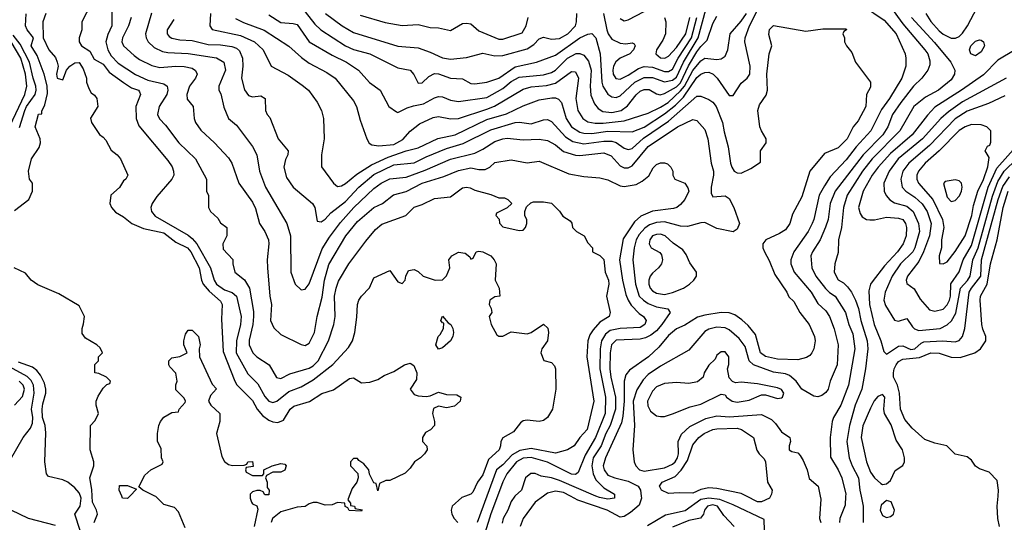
# Model space of a CAD drawing. Header units: inches. Extents: x 1793389 to 1900389, y 320802 to 470796.
# Tile 543 of 656: x 1853496 to 1858373, y 409870 to 412360. Entities that reach past the tile are written whole.
import ezdxf

# ---------------------------------------------------------------- set-up
doc = ezdxf.new("R2010")
doc.units = ezdxf.units.IN
doc.header["$MEASUREMENT"] = 0
doc.layers.add('B8450', color=7, linetype='Continuous')
doc.layers.add('B8451', color=7, linetype='Continuous')

msp = doc.modelspace()

# ---------------------------------------------------------------- linework, layer by layer
at = {"layer": 'B8450', "color": 2}
for points, elevation in [([(1853796.2, 409830), (1853769.5, 409910.5), (1853795.1, 409950), (1853800.7, 409990), (1853796.7, 410000)], 254), ([(1853864.4, 409870), (1853882, 409910), (1853877, 409930), (1853856.4, 409970), (1853855.1, 410000)], 250), ([(1854041, 410000), (1854030, 409988.7), (1854006, 409990), (1854001.7, 410000)], 246), ([(1854316.4, 409843.6), (1854283.1, 409923.1), (1854263.1, 409943.1), (1854210, 409958), (1854170, 409998), (1854166, 410000)], 246), ([(1854638, 410000), (1854638, 409990), (1854644.7, 409970), (1854650, 409962), (1854671.3, 409951.3), (1854675.3, 409935.3), (1854657.3, 409850)], 246), ([(1855128.6, 410000), (1855122, 409982), (1855134, 409966), (1855134, 409954), (1855154, 409950), (1855158, 409938), (1855192.7, 409932.7), (1855190, 409926), (1855128.4, 409928.4), (1855122, 409942), (1855108.4, 409948.4), (1855106, 409966), (1855070, 409968), (1855043.6, 409956.4), (1855010, 409955.3), (1854970, 409968), (1854950, 409968), (1854930, 409962), (1854910.7, 409949.3), (1854870, 409946), (1854790, 409922.4), (1854748.4, 409890), (1854742, 409870)], 250), ([(1855705, 410000), (1855686.9, 409993.1), (1855638, 409950), (1855632.7, 409930), (1855637.1, 409910), (1855648.5, 409888.5), (1855666.8, 409870)], 254), ([(1855810.2, 410000), (1855761.7, 409870)], 258), ([(1855862.1, 410000), (1855830, 409913.2), (1855773.4, 409730)], 262), ([(1855949.1, 410000), (1855930, 409974), (1855913.4, 409930), (1855890.6, 409890), (1855886.2, 409866.2)], 266), ([(1856090.2, 410000), (1856050, 409969.4), (1855990.4, 409890), (1855974.9, 409850)], 270), ([(1856574.9, 410000), (1856576.3, 409990), (1856564.7, 409955.3), (1856521.7, 409918.3), (1856490, 409899.3), (1856470, 409896), (1856406, 409930), (1856260.8, 409980.8), (1856224.3, 410000)], 270), ([(1856442, 410000), (1856442, 409990), (1856410, 409985.6), (1856367.5, 409992.5), (1856350.1, 410000)], 266), ([(1857186, 409830), (1857184, 409884), (1857030, 409957.6), (1856963.5, 409983.5), (1856910.2, 409989.8), (1856870, 409983.5), (1856792.4, 409927.6), (1856694.7, 409905.3), (1856606.6, 409853.4)], 274), ([(1857215.4, 410000), (1857210, 409989.6), (1857170, 409972), (1857150, 409972), (1857096.2, 410000)], 270), ([(1857461.2, 410000), (1857464.5, 409984.5), (1857457.3, 409890), (1857464.7, 409870)], 274), ([(1857587.3, 410000), (1857585.2, 409954.8), (1857559.1, 409890), (1857556.3, 409870)], 278), ([(1857663.5, 410000), (1857674.4, 409950), (1857674, 409870)], 282), ([(1858349.2, 409850), (1858341.2, 409890), (1858337.2, 409950), (1858342.2, 410000)], 282), ([(1857034.5, 409850), (1856983.9, 409903.9), (1856952.4, 409950), (1856930, 409957.1), (1856903.1, 409950), (1856888.7, 409930), (1856883.8, 409910), (1856868.7, 409891.3), (1856810, 409879.8), (1856730, 409847)], 278), ([(1853674, 409854), (1853539, 409890), (1853454, 409930)], 258)]:
    msp.add_lwpolyline(points, dxfattribs=dict(at, elevation=elevation))
at = {"layer": 'B8450', "color": 2, "elevation": 286}
msp.add_lwpolyline([(1857790, 409979), (1857764.1, 409955.9), (1857759.1, 409930), (1857770, 409904), (1857790, 409894), (1857810, 409898.8), (1857824, 409910), (1857829.3, 409930), (1857812.5, 409972.5)], close=True, dxfattribs=at)
at = {"layer": 'B8451', "color": 2}
for points, elevation in [([(1853850, 412438), (1853803.8, 412350), (1853804, 412310), (1853790.6, 412270), (1853790.6, 412250), (1853802.8, 412230), (1853843.4, 412203.4), (1853864.6, 412164.6), (1853910, 412139.3), (1853939.3, 412099.3), (1854010, 412048), (1854050, 412022.8), (1854084.7, 412010), (1854090, 412002), (1854094.8, 411990), (1854070.7, 411929.3), (1854073.4, 411870), (1854086, 411834), (1854230, 411662.8), (1854251.8, 411631.8), (1854258, 411610), (1854259.1, 411590), (1854250.3, 411569.7), (1854175.6, 411484.4), (1854153, 411450), (1854146, 411430), (1854148.2, 411410), (1854166.5, 411386.5), (1854330, 411292), (1854350, 411275.8), (1854373.1, 411250), (1854441.1, 411130), (1854458.7, 411070), (1854470.4, 411050), (1854510, 411022.6), (1854548.9, 411008.9), (1854570.3, 410990.3), (1854592.4, 410890), (1854590.3, 410850), (1854570.3, 410770), (1854568.5, 410710), (1854625.8, 410605.8), (1854676.1, 410556.1), (1854710, 410494), (1854730, 410470.5), (1854750, 410463), (1854770, 410470.4), (1854830, 410517.6), (1854890, 410541.3), (1854950, 410575.8), (1855048, 410652), (1855124.1, 410735.9), (1855145.2, 410770), (1855156, 410810), (1855166.3, 410886.3), (1855169.3, 410950), (1855175.3, 410970), (1855188.7, 410990), (1855229, 411031), (1855250, 411082), (1855330, 411118), (1855370, 411062), (1855390, 411054), (1855406, 411070), (1855408, 411090), (1855422, 411118), (1855450, 411122), (1855470, 411112), (1855494, 411090), (1855554, 411070), (1855590, 411070.7), (1855610, 411091), (1855626, 411130), (1855621.2, 411170), (1855637.2, 411190), (1855670, 411208), (1855703.5, 411203.5), (1855726, 411186), (1855730, 411174), (1855742, 411178), (1855758, 411210), (1855770, 411214), (1855790, 411210.7), (1855830, 411190.7), (1855846.8, 411170), (1855856, 411150), (1855851, 411070), (1855871.3, 411030), (1855874, 410990), (1855850, 410988), (1855824.7, 410970), (1855822, 410950), (1855832, 410930), (1855834, 410910), (1855822, 410890), (1855831.3, 410850), (1855859.6, 410799.6), (1855870, 410792), (1855890, 410792), (1855930, 410814), (1856010, 410804.7), (1856030, 410811.3), (1856090, 410852), (1856111.6, 410831.6), (1856116, 410810), (1856110.8, 410770), (1856082, 410730), (1856078, 410710), (1856091.6, 410671.6), (1856130, 410662), (1856145.4, 410645.4), (1856150.8, 410630.8), (1856151.3, 410530), (1856136, 410430), (1856111, 410390), (1856090, 410374), (1856070, 410369.2), (1856010, 410376), (1855990, 410373.2), (1855976.8, 410363.2), (1855942, 410318), (1855890, 410289), (1855879.1, 410270), (1855878, 410250), (1855870.5, 410230), (1855819, 410181), (1855790, 410105.2), (1855764, 410070), (1855739.9, 410020.1), (1855730.4, 410009.6), (1855705, 410000)], 254), ([(1857670.3, 412430.3), (1857778.3, 412358.3), (1857838, 412290), (1857882, 412190), (1857885.5, 412170), (1857885.5, 412130), (1857866, 412070), (1857804.4, 411970), (1857764.2, 411915.8), (1857712.7, 411810), (1857638.7, 411730), (1857590, 411665.6), (1857510, 411580.9), (1857482.5, 411537.5), (1857455.8, 411490), (1857430.4, 411370), (1857421.6, 411350), (1857401.6, 411310), (1857330.5, 411210), (1857316.3, 411170), (1857316.3, 411150), (1857332.7, 411110), (1857416.4, 411010), (1857450, 410954), (1857490, 410917.3), (1857508.2, 410890), (1857530.6, 410829.4), (1857550.5, 410750), (1857545.5, 410650), (1857510.8, 410570), (1857500.7, 410530), (1857490, 410514), (1857470, 410499.3), (1857450, 410492.7), (1857430, 410496), (1857370, 410529.2), (1857342.9, 410570), (1857310, 410596.9), (1857290, 410606.3), (1857230, 410614.3), (1857130.9, 410650.9), (1857109.6, 410670), (1857090, 410741.2), (1857060.1, 410780.1), (1857010, 410824.5), (1856990, 410834), (1856950, 410836.2), (1856910, 410827), (1856890, 410815.1), (1856810, 410722.7), (1856670, 410643.6), (1856610, 410602.9), (1856584.5, 410575.5), (1856552.7, 410527.3), (1856535.6, 410470), (1856541.6, 410350), (1856533.4, 410230), (1856539.1, 410170), (1856547.3, 410150), (1856566.8, 410130), (1856590, 410123.8), (1856690, 410140.3), (1856730, 410158.7), (1856742.4, 410170), (1856753.7, 410190), (1856759.1, 410210), (1856758, 410270), (1856773.7, 410306.3), (1856815.6, 410344.4), (1856895.2, 410384.8), (1856950, 410397.6), (1857010, 410393.4), (1857170, 410404.9), (1857219.5, 410379.5), (1857240.5, 410360.5), (1857270, 410318.8), (1857310.5, 410290.5), (1857314.8, 410270), (1857307.7, 410250), (1857307.3, 410230), (1857321.4, 410221.4), (1857350, 410214), (1857361.7, 410201.7), (1857377.3, 410177.3), (1857397.3, 410130), (1857407.3, 410087.3), (1857450.7, 410050), (1857461.2, 410000)], 274), ([(1857810, 412423.1), (1857870, 412339.3), (1857980.4, 412210), (1857994.4, 412190), (1858004, 412156), (1858004, 412136), (1857994.8, 412110), (1857964, 412070), (1857923, 412030), (1857860.3, 411950), (1857819.3, 411890), (1857795.8, 411830), (1857771.8, 411790), (1857673.4, 411690), (1857534.9, 411510), (1857510.3, 411449.7), (1857500.3, 411370), (1857487.7, 411332.3), (1857461.6, 411270), (1857423, 411210), (1857415.5, 411190), (1857420.5, 411130), (1857440.5, 411090), (1857488, 411028), (1857508, 411008), (1857535.5, 410990), (1857586.4, 410910), (1857603.1, 410850), (1857623.4, 410803.4), (1857632.2, 410730), (1857601.3, 410550), (1857563.8, 410450), (1857527.3, 410390), (1857520.7, 410370), (1857510.6, 410290), (1857513, 410193), (1857550.4, 410130), (1857568, 410090), (1857587.7, 410010), (1857587.3, 410000)], 278), ([(1853470, 411414.8), (1853542, 411470), (1853559, 411510), (1853559, 411550), (1853545.2, 411570), (1853539.3, 411610), (1853554, 411670), (1853592.9, 411727.1), (1853599, 411750), (1853597.2, 411770), (1853572.7, 411830), (1853590, 411892), (1853606, 411894), (1853606, 411906), (1853621.2, 411938.8), (1853634.2, 411994.2), (1853632.9, 412032.9), (1853617.2, 412090), (1853583, 412183), (1853552.7, 412230), (1853564, 412270), (1853533.2, 412310), (1853525.2, 412330), (1853528.4, 412388.4)], 250), ([(1853626, 412390), (1853611.3, 412350), (1853612, 412270), (1853641, 412210), (1853672.7, 412172.7), (1853682, 412150), (1853686.8, 412130), (1853678, 412090), (1853682, 412070), (1853710, 412062), (1853728.7, 412110), (1853744, 412130), (1853770, 412146.8), (1853790, 412147.3), (1853810, 412116), (1853827.7, 412070), (1853827.7, 412050), (1853838.5, 412018.5), (1853850, 411998), (1853866.4, 411986.4), (1853878, 411970), (1853882.8, 411930), (1853847.1, 411872.9), (1853851.3, 411850), (1853890.9, 411790.9), (1853910, 411778), (1853922.5, 411762.5), (1853950, 411714), (1853978.8, 411690), (1853994.8, 411670), (1854031, 411590), (1854022, 411570), (1854010, 411562), (1853990, 411528.7), (1853946.8, 411490), (1853942.8, 411450), (1853951, 411430), (1853970, 411406), (1854010, 411382.8), (1854051.3, 411350), (1854110, 411325.5), (1854210, 411304.9), (1854270, 411258.7), (1854327.7, 411230), (1854343.1, 411210), (1854385.3, 411130), (1854396.5, 411070), (1854405.3, 411050), (1854435, 411015), (1854490, 410964.9), (1854498.7, 410950), (1854496.1, 410876.1), (1854504.4, 410715.6), (1854561.6, 410570), (1854572, 410552), (1854650, 410474), (1854671.6, 410431.6), (1854698.9, 410398.9), (1854730, 410375.5), (1854750, 410367.3), (1854774.8, 410365.2), (1854803.2, 410376.8), (1854836, 410430), (1854853.6, 410446.4), (1854931.2, 410468.8), (1854992.1, 410507.9), (1855050, 410526.8), (1855130, 410582.8), (1855150, 410586), (1855190, 410562), (1855230, 410564.7), (1855270, 410578), (1855302, 410598), (1855350, 410617.3), (1855402, 410650), (1855430, 410658), (1855447.9, 410647.9), (1855463, 410610), (1855462, 410578), (1855431, 410530), (1855450, 410504), (1855470, 410497.3), (1855510, 410493.4), (1855530, 410497.3), (1855570, 410515.5), (1855610, 410503), (1855662, 410502), (1855682, 410490), (1855678, 410470), (1855650, 410446), (1855610, 410438), (1855570, 410445.2), (1855545.5, 410434.5), (1855540.7, 410410), (1855550.8, 410370), (1855551, 410350), (1855530.9, 410329.1), (1855505.4, 410314.6), (1855492, 410290), (1855492, 410270), (1855512.7, 410247.3), (1855514, 410230), (1855502, 410210), (1855482, 410190), (1855452, 410170), (1855430, 410138), (1855405.4, 410114.6), (1855330, 410078), (1855310, 410078), (1855278, 410062), (1855270, 410026), (1855262, 410062), (1855250, 410066), (1855228.4, 410108.4), (1855226, 410130), (1855200.4, 410160.4), (1855176.4, 410176.4), (1855170, 410186), (1855150, 410186), (1855134, 410170), (1855134, 410150), (1855171.6, 410111.6), (1855172, 410090), (1855166, 410070), (1855142.4, 410037.6), (1855128.6, 410000)], 250), ([(1853953, 412410), (1853952.7, 412330), (1853932.7, 412287.3), (1853923.1, 412250), (1853932, 412210), (1853950, 412181.6), (1853984.3, 412144.3), (1854069.2, 412089.2), (1854130, 412061.1), (1854210, 412042), (1854226.8, 412030), (1854230.4, 412010), (1854225.5, 411990), (1854187.3, 411930), (1854178.8, 411890), (1854188.1, 411868.1), (1854217.5, 411837.5), (1854284, 411750), (1854367.3, 411670), (1854422, 411570), (1854422, 411510), (1854431.6, 411488.4), (1854432, 411430), (1854442, 411410), (1854476.9, 411376.9), (1854490, 411354), (1854522, 411330), (1854522, 411290), (1854502, 411250), (1854503.6, 411223.6), (1854551.6, 411171.6), (1854552, 411150), (1854562, 411110), (1854610, 411070.8), (1854634.9, 411030), (1854654.3, 410914.3), (1854654.6, 410890), (1854650.2, 410849.8), (1854633, 410773), (1854633, 410750), (1854650.8, 410710), (1854670, 410690.8), (1854731.3, 410650), (1854767.5, 410587.5), (1854790, 410582.8), (1854834, 410606), (1854930, 410634), (1854950, 410644.9), (1854974.7, 410670), (1855025.6, 410770), (1855051.8, 410850), (1855058.4, 410890), (1855056.2, 410990), (1855062.9, 411030), (1855075.3, 411064.7), (1855126.6, 411150), (1855210, 411262.8), (1855259.1, 411320.9), (1855290, 411347.3), (1855409.4, 411390.6), (1855450, 411430.7), (1855490, 411444.7), (1855550, 411474), (1855630, 411482.8), (1855690, 411526.8), (1855710, 411530.6), (1855727.1, 411527.1), (1855750, 411516), (1855830, 411494.8), (1855870, 411478), (1855896.9, 411476.9), (1855914, 411470), (1855934, 411450), (1855910, 411428), (1855858, 411402), (1855854, 411390), (1855871.6, 411371.6), (1855872.7, 411352.7), (1855890, 411334), (1855970, 411316), (1855990, 411318), (1856002, 411330), (1856008.7, 411350), (1856008.4, 411368.4), (1855998, 411390), (1855998, 411410), (1856007.3, 411432.7), (1856027.3, 411452.7), (1856042, 411458), (1856090, 411458), (1856130, 411451), (1856170.8, 411410.8), (1856187.1, 411387.1), (1856223.6, 411363.6), (1856231.6, 411351.6), (1856234, 411330), (1856254, 411310), (1856292, 411290), (1856310, 411254), (1856334, 411230), (1856334, 411210), (1856370, 411192), (1856390, 411172), (1856395.5, 411110), (1856412.7, 411070), (1856414.9, 411050), (1856402.8, 410990), (1856421, 410910), (1856416, 410890), (1856370, 410862), (1856336.9, 410823.1), (1856320.9, 410799.1), (1856310.4, 410770), (1856306, 410690), (1856340.4, 410470), (1856306.4, 410330), (1856270.6, 410290), (1856242.8, 410250), (1856210, 410229.3), (1856150, 410212.3), (1856030, 410236.4), (1855973.6, 410226.4), (1855935.3, 410204.7), (1855890, 410154.7), (1855858.7, 410130), (1855810.2, 410000)], 258), ([(1854148.4, 412391.6), (1854119.3, 412290), (1854122, 412270), (1854133, 412250), (1854162.7, 412222.7), (1854202.9, 412202.9), (1854230, 412197), (1854330, 412191.7), (1854470.3, 412170.3), (1854506.8, 412150), (1854515.5, 412110), (1854482.8, 412030), (1854482.8, 412010), (1854492.7, 411992.7), (1854507.3, 411927.3), (1854530.7, 411870.7), (1854570, 411838), (1854650, 411731.3), (1854670.6, 411690), (1854684, 411610), (1854713.4, 411530), (1854818.8, 411350), (1854837.3, 411290), (1854839.1, 411110), (1854861, 411050), (1854890, 411022), (1854910, 411024.7), (1854930, 411051.3), (1854994.8, 411225.2), (1855030, 411282), (1855085, 411355), (1855151.5, 411430), (1855250, 411523.8), (1855286, 411550), (1855330, 411571.8), (1855410, 411580.3), (1855505.2, 411614.8), (1855630, 411668.8), (1855750, 411699.3), (1855790, 411718), (1855850, 411756.4), (1855888.7, 411770), (1855910, 411772.7), (1855990, 411765.5), (1856070, 411768.2), (1856110, 411761.6), (1856150, 411739.3), (1856190, 411706.4), (1856250, 411688.4), (1856270, 411686.7), (1856390, 411700.4), (1856425.1, 411685.1), (1856470, 411635.5), (1856490, 411626.4), (1856510, 411626), (1856530, 411635.5), (1856610, 411732), (1856754, 411830), (1856830, 411864.9), (1856850, 411860.7), (1856890, 411816), (1856905.5, 411770), (1856922, 411650), (1856933, 411610), (1856933, 411590), (1856920.7, 411530), (1856920.7, 411500.7), (1856930, 411482), (1856990, 411486.8), (1857010, 411474), (1857033, 411430), (1857061, 411350), (1857050, 411322), (1857030, 411309.4), (1856950, 411326), (1856890, 411355.3), (1856870, 411354), (1856803.8, 411336.2), (1856770, 411338), (1856690, 411358.5), (1856650, 411356), (1856616.4, 411343.6), (1856591.9, 411328.1), (1856564.2, 411295.8), (1856550.3, 411270), (1856539.5, 411230), (1856534, 411170), (1856546, 411050), (1856565.3, 410990), (1856585.5, 410970), (1856610, 410954.9), (1856650, 410937), (1856707.1, 410927.1), (1856718.8, 410910), (1856677.6, 410850), (1856650, 410818.7), (1856623.2, 410796.8), (1856595.9, 410784.1), (1856570, 410778.3), (1856450, 410773), (1856427.2, 410750), (1856421.1, 410710), (1856418.9, 410630), (1856423.6, 410590), (1856446.7, 410490), (1856446.7, 410430), (1856421.5, 410350), (1856399.6, 410310), (1856375.8, 410250), (1856337.3, 410190), (1856330.2, 410150), (1856336.5, 410110), (1856350, 410080.5), (1856390, 410040.5), (1856442, 410010), (1856442, 410000)], 266), ([(1854440.7, 412390), (1854437.3, 412330), (1854450, 412311), (1854590, 412282), (1854658.8, 412250), (1854702.8, 412210), (1854741, 412130), (1854825.8, 412085.8), (1854895.2, 412035.2), (1854926, 412010), (1854970, 411951.3), (1854991, 411910), (1855001, 411870), (1855004.7, 411770), (1854991.3, 411690), (1854991.6, 411631.6), (1855050, 411550.8), (1855070, 411534), (1855090, 411536.3), (1855110, 411548.2), (1855165.3, 411594.7), (1855238.6, 411641.4), (1855321.2, 411678.8), (1855410, 411710.3), (1855470, 411724.9), (1855568, 411772), (1855653.2, 411790), (1855810, 411866), (1855907.2, 411892.8), (1855990, 411932.4), (1856070, 411963), (1856132.5, 411972.5), (1856150, 411972.7), (1856165.8, 411965.8), (1856179.1, 411950), (1856203.1, 411870), (1856229.2, 411829.2), (1856270, 411802.6), (1856290, 411797.4), (1856330, 411796.1), (1856410, 411807.1), (1856530, 411803.7), (1856590, 411827.6), (1856690, 411893.8), (1856744.3, 411935.7), (1856783.8, 411976.2), (1856850, 412073.7), (1856870, 412090.3), (1856890, 412098.7), (1856910, 412099.5), (1856930.6, 412090), (1856950.3, 412070.3), (1857010, 411984.7), (1857030, 411984.7), (1857070, 412044.7), (1857099, 412070), (1857112.3, 412090), (1857114, 412130), (1857087.6, 412250), (1857089.6, 412270), (1857111.5, 412330), (1857150, 412407.3)], 274), ([(1854565.7, 412365.7), (1854605.2, 412345.2), (1854707.5, 412307.5), (1854828.5, 412228.5), (1854892.1, 412172.1), (1854930, 412144.9), (1855018, 412098), (1855058.8, 412070), (1855150, 411958), (1855164, 411930), (1855182.5, 411862.5), (1855216, 411770), (1855227.5, 411747.5), (1855239.8, 411739.8), (1855274.8, 411734.8), (1855350, 411741.7), (1855393.8, 411766.2), (1855430, 411807.3), (1855476.6, 411843.4), (1855544.9, 411875.1), (1855570, 411880.5), (1855630, 411868), (1855670, 411870.4), (1855810, 411916.5), (1855847.9, 411932.1), (1855990, 412015.8), (1856030, 412027.4), (1856106.1, 412033.9), (1856150, 412045.3), (1856230, 412104), (1856250, 412101), (1856263.8, 412070), (1856250.3, 411970), (1856261.3, 411910), (1856285.5, 411870), (1856310, 411854.4), (1856346.7, 411846.7), (1856387, 411847), (1856490, 411858.3), (1856610, 411896.4), (1856670, 411925.8), (1856708, 411950), (1856770, 412007.1), (1856789.9, 412030.1), (1856830, 412108.9), (1856870, 412155.3), (1856890, 412168.5), (1856950, 412162.4), (1856970, 412165.5), (1856990, 412178.8), (1857003.7, 412210), (1857015.6, 412290), (1857070, 412352), (1857096.1, 412390)], 278), ([(1854730, 412383.8), (1854790, 412346), (1854850, 412341.3), (1854870, 412335.5), (1854930.3, 412250.3), (1855044.4, 412184.4), (1855114.8, 412150), (1855174.8, 412110), (1855228.3, 412048.3), (1855281, 412010), (1855324.7, 411930), (1855362.8, 411902.8), (1855370, 411901), (1855415.9, 411924.1), (1855446.3, 411933.7), (1855496.9, 411943.1), (1855550, 411973), (1855570, 411979.1), (1855590, 411978), (1855630, 411961.6), (1855670, 411954.9), (1855810, 411973.7), (1855890, 412019.5), (1855930, 412053.1), (1855970, 412074.6), (1856090, 412087.2), (1856130, 412098.7), (1856150, 412110.4), (1856210, 412168.7), (1856252.3, 412192.3), (1856270, 412192.7), (1856290, 412184.9), (1856313.7, 412153.7), (1856327.6, 412110), (1856322.6, 412030), (1856325.3, 411985.3), (1856343.1, 411943.1), (1856360.7, 411920.7), (1856385.1, 411905.1), (1856430, 411900.9), (1856475.1, 411910), (1856506.4, 411933.6), (1856550, 411988), (1856570, 412005.5), (1856590, 412014), (1856614.4, 412014.4), (1856650, 411993), (1856668.4, 411988.4), (1856690, 411993.7), (1856750, 412027.3), (1856770, 412047.9), (1856808.3, 412131.7), (1856850, 412200.3), (1856870, 412227.2), (1856902, 412258), (1856930, 412341), (1856950, 412377.3)], 282), ([(1854910, 412399.3), (1854957.7, 412337.7), (1854987.3, 412310), (1855110, 412230.4), (1855150, 412212.4), (1855230, 412190.4), (1855370, 412120.7), (1855430.4, 412110.4), (1855447.7, 412087.7), (1855470, 412044.7), (1855490, 412046.8), (1855522.3, 412077.7), (1855550, 412093), (1855570, 412092.4), (1855630, 412070.6), (1855690, 412067.3), (1855730, 412044), (1855750, 412042), (1855810.7, 412050.7), (1855870, 412070.4), (1855950, 412127), (1856055.3, 412150), (1856150, 412184.9), (1856270, 412270.3), (1856310, 412288), (1856330, 412290.7), (1856350.4, 412270), (1856372.2, 412190), (1856379.6, 412050), (1856384.2, 412030), (1856410, 411990.5), (1856430, 411977.1), (1856450, 411974.4), (1856470, 411982.4), (1856542.4, 412050), (1856590, 412074.3), (1856630, 412072.9), (1856690, 412052.7), (1856730, 412060.2), (1856750, 412074.9), (1856783.7, 412150), (1856857.4, 412270), (1856895.1, 412410)], 286), ([(1855010.7, 412390), (1855094, 412330), (1855150, 412296.4), (1855370, 412228), (1855470, 412220.7), (1855530, 412199.1), (1855590, 412170.4), (1855630, 412163.8), (1855710, 412172.7), (1855790, 412194), (1855850, 412181.6), (1855890, 412183.1), (1856010, 412215.8), (1856042.3, 412237.7), (1856070, 412264.9), (1856090, 412273), (1856130, 412263), (1856170, 412266.7), (1856211.8, 412290), (1856249.5, 412330), (1856254.5, 412350), (1856255.1, 412390)], 290), ([(1855182, 412382), (1855306.2, 412346.2), (1855390, 412330.7), (1855470, 412336.3), (1855530, 412320.7), (1855570, 412318.8), (1855630, 412306), (1855690, 412341), (1855710, 412342.8), (1855730, 412338.8), (1855770, 412304), (1855870, 412263), (1855890, 412263.8), (1855985.6, 412294.4), (1856005.2, 412330), (1856014, 412370)], 294), ([(1856388.5, 412390), (1856403.7, 412310), (1856410.3, 412290.3), (1856430, 412264), (1856470, 412242.8), (1856499.3, 412240.7), (1856530, 412244.7), (1856539.8, 412239.8), (1856544.7, 412230), (1856536, 412210), (1856518, 412190), (1856470, 412169.3), (1856448.7, 412151.3), (1856437.1, 412130), (1856434.9, 412110), (1856435.5, 412090), (1856448.7, 412068.7), (1856470, 412066), (1856510, 412085.3), (1856561.5, 412118.5), (1856590, 412127.4), (1856630, 412125.2), (1856690, 412104), (1856710, 412103.1), (1856730, 412114.4), (1856758.4, 412170), (1856823.7, 412270), (1856849.8, 412370)], 290), ([(1856470, 412366), (1856490, 412354.8), (1856510, 412358.8), (1856590, 412400.5)], 294), ([(1857984.9, 412390), (1858010, 412350.8), (1858050, 412304.4), (1858070, 412288.4), (1858110, 412268), (1858131.7, 412268.3), (1858150, 412277.3), (1858166.2, 412293.8), (1858191.1, 412328.9), (1858239.1, 412420.9)], 286), ([(1854048.2, 412370), (1854034.4, 412330), (1854005.5, 412270), (1854002.8, 412250), (1854011, 412230), (1854062.3, 412182.3), (1854090, 412162), (1854150, 412133), (1854190, 412123.8), (1854270, 412130.3), (1854310, 412128.4), (1854350, 412119.1), (1854367.5, 412107.5), (1854374.8, 412090), (1854366.8, 412070), (1854337.3, 412030), (1854324, 411990), (1854325.8, 411965.8), (1854356, 411930), (1854360.7, 411870), (1854367.3, 411850), (1854392.8, 411812.8), (1854461, 411750), (1854530, 411676), (1854547.3, 411650), (1854582, 411550), (1854650, 411456), (1854664.1, 411424.1), (1854684, 411350), (1854710.6, 411310), (1854728, 411270), (1854730.4, 411250), (1854722, 411170), (1854723, 411130), (1854734.8, 410990), (1854742.8, 410950), (1854738.8, 410870), (1854754.4, 410834.4), (1854790, 410801), (1854890, 410751), (1854910, 410746.8), (1854930, 410758), (1854957, 410810), (1854969.6, 410890), (1854994.8, 410985.2), (1855005.4, 411070), (1855027.2, 411147.2), (1855111.8, 411290), (1855170, 411360.5), (1855250, 411430.4), (1855293.2, 411450), (1855347.9, 411492.1), (1855410, 411508.5), (1855489.8, 411550.2), (1855597.1, 411582.9), (1855670, 411613.7), (1855730, 411626.4), (1855770, 411618.4), (1855801.6, 411618.4), (1855825.2, 411630), (1855850, 411653), (1855930, 411665.5), (1856009.6, 411650.4), (1856070, 411658.8), (1856216.8, 411596.8), (1856290, 411582.8), (1856370, 411576), (1856410, 411566), (1856470, 411537.3), (1856490, 411534), (1856550, 411544), (1856580.2, 411559.8), (1856612.9, 411587.1), (1856634.6, 411625.4), (1856650, 411642), (1856670, 411651.3), (1856690, 411651.3), (1856705.4, 411645.4), (1856722, 411630), (1856732, 411610), (1856732, 411590), (1856742, 411570), (1856790.8, 411550.8), (1856806.4, 411526.4), (1856810.7, 411510), (1856790.8, 411470), (1856770, 411444), (1856751.3, 411430), (1856735.2, 411424.8), (1856630, 411412), (1856572.9, 411387.1), (1856541.2, 411358.8), (1856485.2, 411274.8), (1856466.7, 411170), (1856482.6, 411070), (1856499.3, 410999.3), (1856510.3, 410970), (1856525.7, 410945.7), (1856564.6, 410904.6), (1856586.8, 410890), (1856599.1, 410870), (1856593.4, 410850), (1856570, 410834.5), (1856470, 410831.1), (1856420.2, 410819.8), (1856397.2, 410802.8), (1856377.4, 410770), (1856371.4, 410730), (1856370.2, 410630), (1856397.7, 410490), (1856396.1, 410410), (1856347.6, 410290), (1856297.3, 410202.7), (1856263, 410117), (1856250, 410106.6), (1856230, 410109.6), (1856110, 410168.3), (1856030, 410191), (1855990, 410188.4), (1855956.5, 410170), (1855908.9, 410110), (1855888.5, 410071.5), (1855862.1, 410000)], 262), ([(1854259.9, 412360.1), (1854227.3, 412310), (1854226.8, 412290), (1854236.3, 412276.3), (1854250, 412268.2), (1854290, 412260.5), (1854350, 412257.1), (1854430, 412237), (1854490, 412235.3), (1854547.4, 412227.4), (1854570, 412219.3), (1854585.7, 412205.7), (1854600.4, 412170), (1854601.6, 412130), (1854594, 412070), (1854610, 412012), (1854630, 411984.7), (1854650, 411978), (1854690, 411982), (1854712, 411970), (1854714, 411910), (1854722, 411890), (1854734.8, 411874.8), (1854776, 411770), (1854826, 411710), (1854824, 411690), (1854813, 411667), (1854804, 411630), (1854818.5, 411578.5), (1854850, 411531), (1854946.8, 411450), (1854958.8, 411430), (1854970, 411362), (1854990, 411358), (1855010, 411371.3), (1855036.9, 411403.1), (1855110, 411459.5), (1855175.6, 411530), (1855250, 411592.9), (1855350, 411641.1), (1855450, 411650.4), (1855510, 411680.3), (1855610, 411721.1), (1855692.7, 411747.3), (1855830, 411814.9), (1855950, 411850.3), (1855972.1, 411852.1), (1856030, 411844.4), (1856090, 411864.4), (1856110, 411865.5), (1856130, 411856.3), (1856199.4, 411779.4), (1856236.5, 411756.5), (1856290, 411744.9), (1856390, 411758.5), (1856430, 411758.9), (1856451.5, 411751.5), (1856490, 411723.8), (1856510, 411717.1), (1856530, 411722.4), (1856586.7, 411773.3), (1856710, 411856.9), (1856850, 411980.5), (1856870, 411980.7), (1856910, 411964.9), (1856930, 411950.7), (1856945.5, 411930), (1856978, 411850), (1856984.9, 411804.9), (1857006, 411730), (1857016.4, 411650), (1857023, 411630), (1857036, 411610), (1857050, 411602), (1857070, 411599.3), (1857118, 411622), (1857165.6, 411654.4), (1857165.1, 411710), (1857193.2, 411750), (1857194, 411770), (1857170, 411809.2), (1857162.9, 411830), (1857152.7, 411910), (1857161.5, 411938.5), (1857193.6, 411986.4), (1857199.5, 412010), (1857197, 412090), (1857209.1, 412190.9), (1857222, 412230), (1857206.3, 412286.3), (1857210, 412312), (1857230, 412331), (1857390, 412302.8), (1857474.4, 412314.4), (1857590, 412314), (1857592, 412310), (1857578, 412302), (1857574, 412290), (1857582, 412270), (1857582, 412250), (1857592, 412230), (1857618, 412198), (1857636, 412150), (1857710.8, 412050.8), (1857710, 412026), (1857691, 411989), (1857687.7, 411930), (1857650, 411859), (1857624, 411830), (1857595.5, 411770), (1857550, 411724.5), (1857482.4, 411697.6), (1857410.8, 411609.2), (1857370, 411482), (1857324.1, 411395.9), (1857310.6, 411350), (1857290, 411319), (1857259.9, 411300.1), (1857191.3, 411270), (1857178, 411250), (1857178, 411230), (1857184.7, 411210), (1857207.9, 411167.9), (1857237.3, 411097.3), (1857296, 411010), (1857306.4, 410986.4), (1857330, 410964.7), (1857360.7, 410910), (1857406, 410850), (1857432.7, 410790), (1857437.1, 410770), (1857430.4, 410729.6), (1857420.7, 410710), (1857410, 410697.2), (1857392.8, 410687.2), (1857350, 410675.1), (1857250, 410678.4), (1857190, 410692.3), (1857165.1, 410710), (1857140.1, 410800.1), (1857104.9, 410844.9), (1857073.7, 410873.7), (1857037.8, 410897.8), (1857010, 410908), (1856970, 410909.7), (1856890, 410896.3), (1856854.1, 410885.9), (1856790, 410846.6), (1856750, 410829.3), (1856710, 410796), (1856662.8, 410737.2), (1856610.7, 410690), (1856516.1, 410623.9), (1856499.3, 410600.7), (1856490.4, 410569.6), (1856490.2, 410470.2), (1856484.3, 410395.7), (1856477.2, 410362.8), (1856398.4, 410190), (1856386.4, 410150), (1856390.5, 410130), (1856410, 410104.4), (1856444.7, 410090), (1856510, 410073.7), (1856559.1, 410050), (1856570.7, 410030), (1856574.9, 410000)], 270), ([(1856690.5, 412370), (1856697.1, 412350), (1856694.9, 412290), (1856681.7, 412258.3), (1856650.7, 412210), (1856647.7, 412190), (1856670, 412170.7), (1856691.1, 412168.9), (1856710, 412179.3), (1856750, 412222.4), (1856795.1, 412290), (1856815.5, 412370)], 294), ([(1857913.7, 412370), (1858026.8, 412246.8), (1858107.7, 412150), (1858127.7, 412110), (1858127.3, 412090), (1858110, 412061.2), (1858047.3, 412010), (1857983.6, 411976.4), (1857925.5, 411930), (1857855.8, 411810), (1857718.7, 411670), (1857670.2, 411609.8), (1857594.4, 411490), (1857577.6, 411430), (1857566.4, 411330), (1857552.7, 411270), (1857550, 411206), (1857534, 411150), (1857530.7, 411110), (1857550, 411071), (1857576.4, 411056.4), (1857596.9, 411036.9), (1857616.4, 411010), (1857635.8, 410970), (1857651.8, 410930), (1857662.6, 410870), (1857693.4, 410770), (1857698, 410730), (1857686, 410630), (1857667.2, 410530), (1857634, 410450), (1857606.7, 410350), (1857594, 410270), (1857604.4, 410190), (1857619.5, 410150), (1857650.3, 410090), (1857657, 410030), (1857663.5, 410000)], 282), ([(1853494.9, 411825.1), (1853520.9, 411910), (1853530, 411930.4), (1853572.4, 411990), (1853577.6, 412010), (1853576.1, 412030), (1853562.2, 412070), (1853544.1, 412150), (1853498.8, 412238.8), (1853463.5, 412283.5)], 254), ([(1853447.7, 411832.3), (1853521.4, 411990), (1853532, 412030), (1853524.2, 412090), (1853502, 412170), (1853454.4, 412250)], 258), ([(1858426.8, 412210), (1858340.9, 412159.1), (1858270, 412087), (1858162, 412010), (1858030, 411927), (1857992.8, 411887.2), (1857916.4, 411790), (1857810, 411697.4), (1857748.7, 411630), (1857718.7, 411590), (1857674.9, 411510), (1857650.5, 411430), (1857659.3, 411399.3), (1857670, 411382.8), (1857690.5, 411370.5), (1857708, 411368), (1857730, 411368.2), (1857790, 411382.4), (1857850, 411377.6), (1857870.5, 411370), (1857883.8, 411350), (1857888.4, 411330), (1857886.4, 411290), (1857872.4, 411250), (1857844.4, 411210), (1857779.3, 411140.7), (1857718, 411062), (1857710.4, 411049.6), (1857702.4, 411017.6), (1857704.9, 410950), (1857728.7, 410850), (1857762.4, 410770), (1857776.8, 410716.8), (1857790, 410702.8), (1857850, 410743.1), (1857870, 410744.4), (1857910, 410726.9), (1857930, 410729.1), (1857961.6, 410758.4), (1857974.9, 410765.1), (1858068.9, 410768.9), (1858130, 410764.4), (1858150, 410770.6), (1858167, 410790), (1858178, 410830), (1858199.1, 411010), (1858210, 411030.4), (1858257.6, 411090), (1858260.9, 411170), (1858343.7, 411470), (1858365.8, 411534.2), (1858398.7, 411581.3)], 286), ([(1858382, 412070), (1858166.5, 411953.5), (1858096.4, 411903.6), (1858059.5, 411870), (1857968.7, 411770), (1857847.2, 411670), (1857802.6, 411610), (1857777.1, 411550), (1857778, 411510), (1857788.5, 411488.5), (1857807, 411467), (1857830, 411453), (1857890, 411437), (1857921.3, 411410), (1857948.8, 411350), (1857953.4, 411310), (1857930.2, 411229.8), (1857920.3, 411210), (1857859.5, 411150), (1857817.6, 411090), (1857783.8, 411010), (1857776.3, 410970), (1857784.7, 410944.7), (1857830, 410872), (1857850, 410866.8), (1857890, 410879.1), (1857918.5, 410838.5), (1857929, 410829), (1857950, 410820.3), (1858055.3, 410830), (1858090, 410848), (1858112.3, 410867.7), (1858132.9, 410907.1), (1858156.4, 411030), (1858191.6, 411068.4), (1858204.8, 411090), (1858218.2, 411170), (1858243.7, 411230), (1858314.5, 411485.5), (1858341.3, 411558.7), (1858372.1, 411610), (1858435.4, 411670)], 290), ([(1858376.5, 411983.5), (1858295.4, 411944.6), (1858190, 411906), (1858130, 411868), (1858002.5, 411737.5), (1857900.4, 411650), (1857870.4, 411610), (1857860.4, 411570), (1857868, 411530), (1857884.9, 411510), (1857930, 411481.3), (1857967, 411447), (1857991.7, 411410), (1858010.3, 411350), (1858002.7, 411290), (1857972.9, 411210), (1857950, 411162), (1857894, 411090), (1857887.7, 411070), (1857890, 411054), (1857927.5, 411027.5), (1857956.1, 410976.1), (1858003.1, 410923.1), (1858030, 410916.4), (1858070, 410926.7), (1858090, 410948), (1858101.7, 410970), (1858106.9, 410990), (1858108.5, 411051.5), (1858149.7, 411110.3), (1858169.7, 411170), (1858210, 411242), (1858293.3, 411530), (1858336.1, 411623.9), (1858457.8, 411762.2)], 294), ([(1858342.2, 410000), (1858345.2, 410030), (1858337.2, 410077.2), (1858298, 410118), (1858250, 410135.3), (1858230, 410148), (1858210, 410178), (1858190, 410195.3), (1858130, 410208.7), (1858089.2, 410249.2), (1858030, 410262.7), (1857980.1, 410280.1), (1857916.6, 410336.6), (1857880.1, 410380.1), (1857858.4, 410430), (1857854.7, 410510), (1857844.2, 410550), (1857824.5, 410590), (1857824.5, 410610), (1857827.6, 410630), (1857838, 410650), (1857850, 410666.8), (1857870, 410678), (1857952.7, 410687.3), (1858010, 410710.4), (1858050, 410708), (1858110, 410688.2), (1858154, 410686), (1858228, 410710), (1858255.3, 410730), (1858282, 410770), (1858282, 410790), (1858266.8, 410826.8), (1858262.7, 410850), (1858254, 410970), (1858256.2, 410990), (1858288.4, 411050), (1858305.4, 411150), (1858338.3, 411270), (1858367.2, 411430), (1858391.8, 411510)], 282), ([(1853855.1, 410000), (1853853.6, 410033.6), (1853842.7, 410090), (1853862.7, 410150), (1853862.7, 410170), (1853845.2, 410230), (1853846, 410350), (1853870, 410374), (1853886, 410410), (1853875.3, 410450), (1853875.3, 410470), (1853885.6, 410494.4), (1853910, 410534), (1853927.3, 410552.7), (1853942, 410558), (1853946, 410570), (1853926, 410590), (1853887.3, 410607.3), (1853868, 410610), (1853868.4, 410651.6), (1853886, 410670), (1853886, 410690), (1853906, 410710), (1853894.6, 410734.6), (1853878, 410750), (1853822.7, 410782.7), (1853805.6, 410805.6), (1853805.2, 410830), (1853812.9, 410852.9), (1853817.2, 410890), (1853790, 410942), (1853690, 411002), (1853585.8, 411045.8), (1853553.2, 411070), (1853524.1, 411104.1), (1853468.4, 411131.6)], 250), ([(1854166, 410000), (1854106, 410030), (1854086, 410046), (1854116.4, 410103.6), (1854146, 410130), (1854202, 410158), (1854206, 410170), (1854198, 410190), (1854196.4, 410236.4), (1854178, 410270), (1854178, 410310), (1854185.2, 410350), (1854194, 410370), (1854210, 410391.3), (1854250, 410414), (1854282, 410418), (1854286, 410430), (1854316.4, 410463.6), (1854318, 410470), (1854310, 410486), (1854270, 410526), (1854269.3, 410550.7), (1854275.3, 410570), (1854268.7, 410608.7), (1854240.2, 410640.2), (1854235.3, 410650), (1854235.3, 410670), (1854250, 410684.7), (1854290, 410692), (1854326, 410710), (1854308.9, 410748.9), (1854308.9, 410768.9), (1854318, 410802), (1854330, 410822), (1854350, 410822), (1854381, 410790), (1854390.8, 410750), (1854384.7, 410730), (1854386, 410690), (1854450, 410554), (1854471.1, 410531.1), (1854440.7, 410499.3), (1854430.7, 410470), (1854442.8, 410450), (1854487.7, 410410), (1854488, 410370), (1854470.7, 410310), (1854496.8, 410196.8), (1854510, 410171.3), (1854530, 410156), (1854550, 410151.3), (1854607.3, 410152.7), (1854622, 410158), (1854626, 410170), (1854650, 410171.3), (1854652.7, 410147.3), (1854618, 410142), (1854614, 410130), (1854618, 410118), (1854650, 410102), (1854698, 410102), (1854706, 410110), (1854706, 410130), (1854746, 410150), (1854790, 410161), (1854810, 410158), (1854816, 410150), (1854810, 410128), (1854790, 410118), (1854750, 410118), (1854718, 410102), (1854714, 410090), (1854722, 410070), (1854722, 410042), (1854732, 410030), (1854730, 410006), (1854710, 410006), (1854702, 410022), (1854687.3, 410027.3), (1854670, 410028), (1854650, 410022), (1854638, 410010), (1854638, 410000)], 246), ([(1853450, 410182), (1853512.7, 410290), (1853550, 410336), (1853559.3, 410360.7), (1853560.5, 410390), (1853554.8, 410430), (1853567.6, 410510), (1853565.1, 410550), (1853553, 410573), (1853532.9, 410592.9), (1853390, 410670.7)], 258), ([(1853796.7, 410000), (1853790, 410017.2), (1853770, 410041.2), (1853735.3, 410070), (1853710, 410081.2), (1853638, 410098), (1853628.7, 410110), (1853621.2, 410170), (1853625.8, 410314.2), (1853622, 410350), (1853609.8, 410390), (1853606.9, 410430), (1853610, 410458), (1853626, 410510), (1853625.1, 410530), (1853619.2, 410559.2), (1853599.8, 410599.8), (1853581.7, 410621.7), (1853559.4, 410639.4), (1853490, 410664.4)], 254), ([(1853469.6, 410450.4), (1853510, 410494), (1853520.5, 410530), (1853512.8, 410550), (1853493.3, 410570)], 262), ([(1857096.2, 410000), (1857070, 410013.6), (1856950, 410038.4), (1856910, 410040.5), (1856870, 410032.8), (1856830, 410014.7), (1856763, 410017), (1856710, 410013.2), (1856675.3, 410030), (1856665.2, 410050), (1856679, 410070), (1856742.3, 410097.7), (1856772.1, 410127.9), (1856804.1, 410175.9), (1856830, 410254.8), (1856860.9, 410290), (1856886, 410310), (1856929, 410330), (1856950, 410333.7), (1857050, 410337.1), (1857071.3, 410330), (1857131.3, 410290), (1857147.9, 410227.9), (1857158.8, 410210), (1857184.5, 410184.5), (1857190.6, 410170.6), (1857200.5, 410070), (1857224, 410030), (1857220.5, 410010), (1857215.4, 410000)], 270), ([(1856350.1, 410000), (1856170, 410077.7), (1856130, 410091.5), (1856079.5, 410099.5), (1856050, 410112), (1856028.2, 410111.8), (1856001, 410090), (1855981, 410030), (1855950, 410001.2), (1855949.1, 410000)], 266), ([(1854001.7, 410000), (1853988.7, 410030), (1853990, 410052), (1854030, 410052), (1854074, 410034), (1854041, 410000)], 246), ([(1856224.3, 410000), (1856190, 410018), (1856150, 410024.2), (1856110, 410015.1), (1856090.2, 410000)], 270)]:
    msp.add_lwpolyline(points, dxfattribs=dict(at, elevation=elevation))
for points, elevation in [([(1858230, 412180.5), (1858207.8, 412190), (1858200.4, 412210), (1858206.9, 412230), (1858230, 412254), (1858250, 412260.4), (1858258.3, 412258.3), (1858270.3, 412250.3), (1858275.8, 412230), (1858259.3, 412200.7)], 282), ([(1858210, 411840.7), (1858178.8, 411830), (1858150, 411811.6), (1858050.2, 411709.8), (1857981.6, 411650), (1857948.2, 411610), (1857939.3, 411590), (1857939.3, 411570), (1857948, 411550), (1858019.5, 411470), (1858066.7, 411370), (1858073, 411330), (1858062, 411270), (1858062.8, 411230), (1858051.3, 411190), (1858052.7, 411152.7), (1858070, 411151.3), (1858090, 411161), (1858130, 411211), (1858179.7, 411290), (1858211.8, 411390), (1858220.9, 411439.1), (1858241.6, 411510), (1858270, 411567.7), (1858291.7, 411631.7), (1858298, 411678), (1858278, 411710), (1858290, 411734), (1858302, 411738), (1858307.3, 411752.7), (1858306, 411810), (1858286, 411830), (1858259.3, 411839.3)], 298), ([(1858130, 411566), (1858081, 411559), (1858071.6, 411548.4), (1858090, 411481), (1858110, 411459.1), (1858130, 411464.4), (1858151.8, 411488.2), (1858160.5, 411510), (1858164.5, 411530), (1858161.2, 411550), (1858150, 411561.2)], 302), ([(1856670, 411297), (1856650, 411296.2), (1856630, 411289), (1856617.3, 411270), (1856614.8, 411250), (1856624.7, 411230), (1856666.4, 411206.4), (1856674.8, 411194.8), (1856681, 411170), (1856676, 411150), (1856661, 411130), (1856630, 411105.2), (1856619.1, 411090), (1856613, 411070), (1856613, 411050), (1856619.1, 411030), (1856630, 411017.3), (1856650, 411006), (1856690, 410999.5), (1856730, 411008.5), (1856784, 411030), (1856814, 411050), (1856835.3, 411070), (1856848.7, 411090), (1856848.7, 411110), (1856815.5, 411155.5), (1856797.5, 411197.5), (1856780.2, 411220.2), (1856732.7, 411252.7), (1856694, 411290)], 270), ([(1855570, 410728), (1855558, 410750), (1855569, 410790), (1855579.5, 410800.5), (1855595.3, 410830), (1855596.4, 410856.4), (1855590, 410858), (1855582, 410870), (1855590, 410891.3), (1855618, 410858), (1855631.3, 410850), (1855642, 410830), (1855644.7, 410810), (1855641, 410790), (1855630, 410768.7), (1855590, 410735.3)], 250), ([(1856970, 410715.3), (1856950, 410698), (1856941, 410679), (1856910, 410648.7), (1856886.8, 410610), (1856881, 410590), (1856853.2, 410566.8), (1856810, 410557.2), (1856750, 410562.7), (1856690, 410558), (1856650, 410540.9), (1856630, 410519.3), (1856605.5, 410470), (1856606.9, 410446.9), (1856620.9, 410420.9), (1856650, 410397.3), (1856670, 410394), (1856690, 410394), (1856730, 410407.7), (1856818, 410442), (1856870, 410456.3), (1856970, 410504.7), (1856990, 410502), (1856998, 410490), (1857024.7, 410470), (1857050, 410466), (1857110, 410475.5), (1857170, 410501), (1857190, 410501), (1857250, 410484), (1857270, 410486.8), (1857275.3, 410490), (1857281.2, 410510), (1857270, 410528.7), (1857250, 410536), (1857150, 410556), (1857070, 410564), (1857042, 410562), (1857027.3, 410567.3), (1857010, 410586), (1857002, 410630), (1857008.4, 410651.6), (1857008.7, 410690), (1856990, 410714)], 278), ([(1857770, 410504), (1857746.7, 410493.3), (1857728.7, 410471.3), (1857710, 410435.3), (1857671.8, 410348.2), (1857663.7, 410290), (1857690.4, 410170), (1857710, 410118.8), (1857730, 410090.8), (1857762, 410062), (1857770, 410058), (1857790, 410061), (1857810, 410078), (1857833.2, 410126.8), (1857870, 410152), (1857879, 410170), (1857879, 410190), (1857869.2, 410230), (1857836.9, 410276.9), (1857813.6, 410353.6), (1857779.5, 410410), (1857776.2, 410430), (1857781.2, 410490)], 286)]:
    msp.add_lwpolyline(points, close=True, dxfattribs=dict(at, elevation=elevation))

doc.saveas('drawing.dxf')
